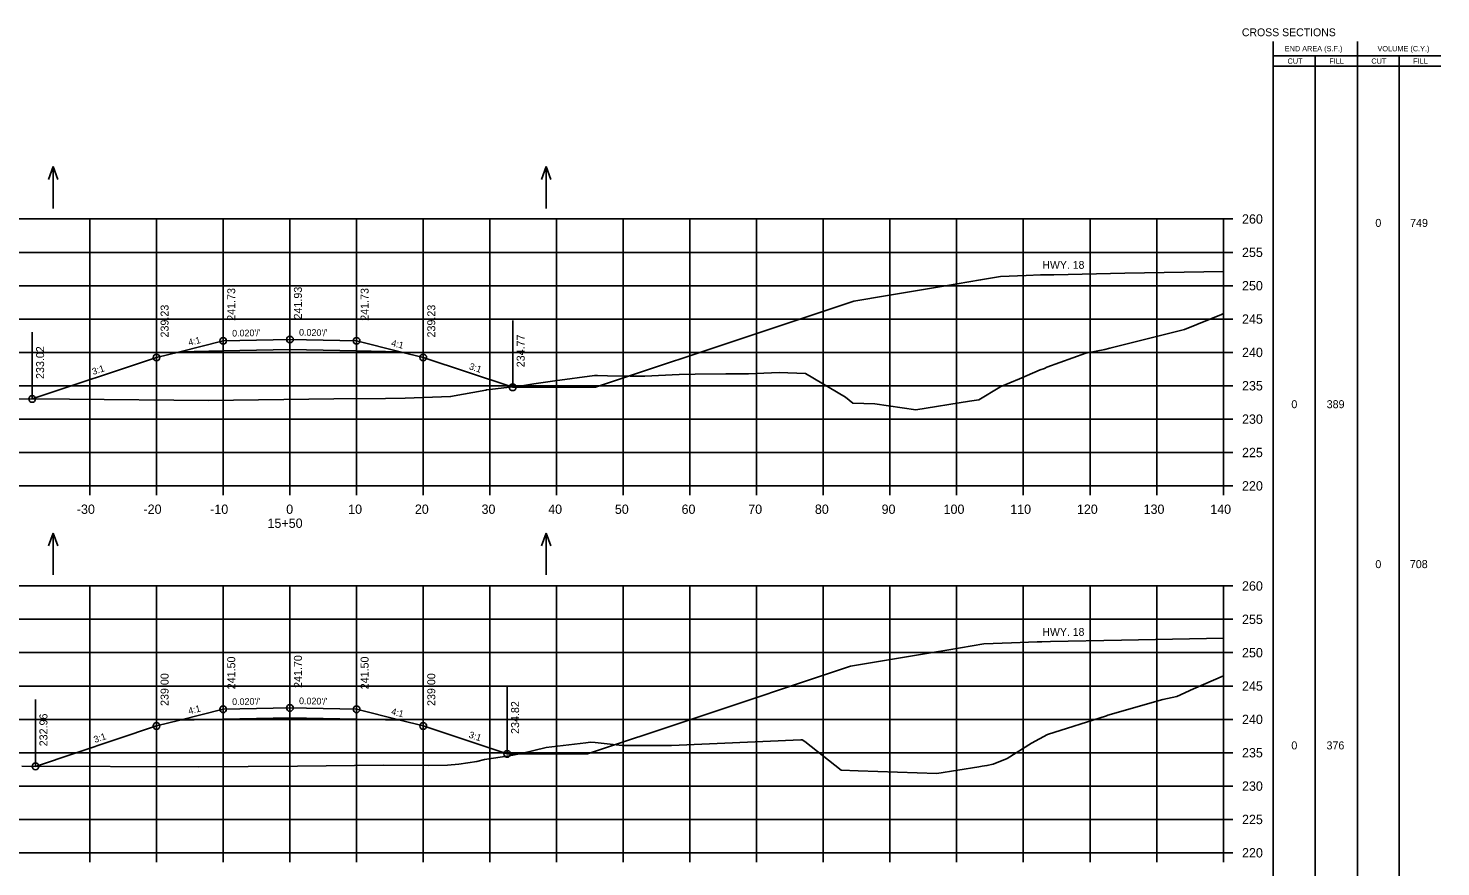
# Model space of a CAD drawing. Extents: x 1342547 to 1344156, y -1532351 to -1517216.
# Drawn here: x 1343038.9 to 1343250.8, y -1531855.4 to -1531729.7 of the extents above; entities that cross this region are included whole.
import ezdxf

# ---------------------------------------------------------------- set-up
doc = ezdxf.new("R2010")
doc.units = 0
for name, color, linetype in [('Level 2', 7, 'Continuous'), ('R_Alt Surface', 7, 'Continuous'), ('R_Axis', 7, 'Continuous'), ('R_Axis Annot', 7, 'Continuous'), ('R_Border Notes', 7, 'Continuous'), ('R_Draft', 7, 'Continuous'), ('R_Exist Surface', 7, 'Continuous'), ('R_Fin Surface', 7, 'Continuous'), ('R_Grid', 7, 'Continuous'), ('R_No Plot', 7, 'Continuous'), ('R_Water', 7, 'Continuous'), ('R_Xsect Elev', 7, 'Continuous'), ('R_Xsect Slope', 7, 'Continuous')]:
    doc.layers.add(name, color=color, linetype=linetype)

msp = doc.modelspace()

# ---------------------------------------------------------------- linework, layer by layer
at = {"layer": 'Level 2'}
for p, q in [((1343225.65, -1531924.27), (1343225.65, -1531731.66)), ((1343238.31, -1531924.27), (1343238.31, -1531731.66)), ((1343225.65, -1531733.82), (1343238.91, -1531733.82)), ((1343225.65, -1531735.38), (1343238.91, -1531735.38)), ((1343231.98, -1531924.27), (1343231.98, -1531733.82)), ((1343238.91, -1531733.82), (1343250.8, -1531733.82)), ((1343238.91, -1531735.38), (1343250.8, -1531735.38)), ((1343244.55, -1531924.27), (1343244.55, -1531733.82))]:
    msp.add_line(p, q, dxfattribs=at)
at = {"layer": 'R_Alt Surface'}
for points in [[(1343094.71, -1531778.16), (1343088.19, -1531778.03), (1343078.19, -1531777.83), (1343068.19, -1531778.03), (1343061.67, -1531778.16)], [(1343094.71, -1531833.39), (1343088.19, -1531833.26), (1343078.19, -1531833.06), (1343068.19, -1531833.26), (1343061.67, -1531833.39)]]:
    msp.add_lwpolyline(points, dxfattribs=at)
at = {"layer": 'R_Axis'}
for p, q in [((1343218.19, -1531798.27), (1343218.19, -1531758.27)), ((1343219.59, -1531758.27), (1343218.19, -1531758.27)), ((1343219.59, -1531763.27), (1343218.19, -1531763.27)), ((1343219.59, -1531768.27), (1343218.19, -1531768.27)), ((1343219.59, -1531773.27), (1343218.19, -1531773.27)), ((1343219.59, -1531778.27), (1343218.19, -1531778.27)), ((1343219.59, -1531783.27), (1343218.19, -1531783.27)), ((1343219.59, -1531788.27), (1343218.19, -1531788.27)), ((1343219.59, -1531793.27), (1343218.19, -1531793.27)), ((1342938.19, -1531798.27), (1343218.19, -1531798.27)), ((1343048.19, -1531799.67), (1343048.19, -1531798.27)), ((1343058.19, -1531799.67), (1343058.19, -1531798.27)), ((1343068.19, -1531799.67), (1343068.19, -1531798.27)), ((1343078.19, -1531799.67), (1343078.19, -1531798.27)), ((1343088.19, -1531799.67), (1343088.19, -1531798.27)), ((1343098.19, -1531799.67), (1343098.19, -1531798.27)), ((1343108.19, -1531799.67), (1343108.19, -1531798.27)), ((1343118.19, -1531799.67), (1343118.19, -1531798.27)), ((1343128.19, -1531799.67), (1343128.19, -1531798.27)), ((1343138.19, -1531799.67), (1343138.19, -1531798.27)), ((1343148.19, -1531799.67), (1343148.19, -1531798.27)), ((1343158.19, -1531799.67), (1343158.19, -1531798.27)), ((1343168.19, -1531799.67), (1343168.19, -1531798.27)), ((1343178.19, -1531799.67), (1343178.19, -1531798.27)), ((1343188.19, -1531799.67), (1343188.19, -1531798.27)), ((1343198.19, -1531799.67), (1343198.19, -1531798.27)), ((1343208.19, -1531799.67), (1343208.19, -1531798.27)), ((1343218.19, -1531799.67), (1343218.19, -1531798.27)), ((1343219.59, -1531798.27), (1343218.19, -1531798.27)), ((1343218.19, -1531853.27), (1343218.19, -1531813.27)), ((1343219.59, -1531813.27), (1343218.19, -1531813.27)), ((1343219.59, -1531818.27), (1343218.19, -1531818.27)), ((1343219.59, -1531823.27), (1343218.19, -1531823.27)), ((1343219.59, -1531828.27), (1343218.19, -1531828.27)), ((1343219.59, -1531833.27), (1343218.19, -1531833.27)), ((1343219.59, -1531838.27), (1343218.19, -1531838.27)), ((1343219.59, -1531843.27), (1343218.19, -1531843.27)), ((1343219.59, -1531848.27), (1343218.19, -1531848.27)), ((1342938.19, -1531853.27), (1343218.19, -1531853.27)), ((1343048.19, -1531854.67), (1343048.19, -1531853.27)), ((1343058.19, -1531854.67), (1343058.19, -1531853.27)), ((1343068.19, -1531854.67), (1343068.19, -1531853.27)), ((1343078.19, -1531854.67), (1343078.19, -1531853.27)), ((1343088.19, -1531854.67), (1343088.19, -1531853.27)), ((1343098.19, -1531854.67), (1343098.19, -1531853.27)), ((1343108.19, -1531854.67), (1343108.19, -1531853.27)), ((1343118.19, -1531854.67), (1343118.19, -1531853.27)), ((1343128.19, -1531854.67), (1343128.19, -1531853.27)), ((1343138.19, -1531854.67), (1343138.19, -1531853.27)), ((1343148.19, -1531854.67), (1343148.19, -1531853.27)), ((1343158.19, -1531854.67), (1343158.19, -1531853.27)), ((1343168.19, -1531854.67), (1343168.19, -1531853.27)), ((1343178.19, -1531854.67), (1343178.19, -1531853.27)), ((1343188.19, -1531854.67), (1343188.19, -1531853.27)), ((1343198.19, -1531854.67), (1343198.19, -1531853.27)), ((1343208.19, -1531854.67), (1343208.19, -1531853.27)), ((1343218.19, -1531854.67), (1343218.19, -1531853.27)), ((1343219.59, -1531853.27), (1343218.19, -1531853.27))]:
    msp.add_line(p, q, dxfattribs=at)
at = {"layer": 'R_Draft'}
for p, q in [((1343124.01, -1531783.5), (1343111.6, -1531783.5)), ((1343122.8, -1531838.45), (1343110.76, -1531838.45))]:
    msp.add_line(p, q, dxfattribs=at)
at = {"layer": 'R_Exist Surface'}
for points in [[(1343036.09, -1531785.24), (1343045.12, -1531785.27), (1343065.98, -1531785.46), (1343084.76, -1531785.25), (1343092.51, -1531785.17), (1343095.47, -1531785.15), (1343102.28, -1531784.88), (1343107.56, -1531783.91), (1343107.67, -1531783.9), (1343107.74, -1531783.88), (1343113.25, -1531783.24), (1343114.78, -1531782.96), (1343117.92, -1531782.51), (1343123.89, -1531781.74), (1343124.33, -1531781.71), (1343125.8, -1531781.77), (1343129.21, -1531781.85), (1343130.09, -1531781.82), (1343131.42, -1531781.82), (1343136.59, -1531781.6), (1343138.98, -1531781.55), (1343143.59, -1531781.47), (1343146.98, -1531781.48), (1343151.59, -1531781.28), (1343155.5, -1531781.42), (1343161.5, -1531784.98), (1343162.62, -1531785.86), (1343165.94, -1531785.99), (1343172.08, -1531786.87), (1343180.13, -1531785.6), (1343181.52, -1531785.38), (1343184.66, -1531783.47), (1343184.68, -1531783.46), (1343184.71, -1531783.44), (1343187.62, -1531782.21), (1343190.73, -1531780.9), (1343191.35, -1531780.66), (1343191.73, -1531780.5), (1343197.58, -1531778.37), (1343200.43, -1531777.85), (1343201.15, -1531777.65), (1343212.34, -1531774.82), (1343217.89, -1531772.57), (1343218.19, -1531772.44)], [(1343037.98, -1531840.3), (1343064.55, -1531840.4), (1343079.35, -1531840.26), (1343092.19, -1531840.14), (1343098.95, -1531840.17), (1343101.83, -1531840.15), (1343103.54, -1531839.98), (1343106.22, -1531839.57), (1343107.39, -1531839.28), (1343111.06, -1531838.71), (1343112.93, -1531838.37), (1343116.6, -1531837.49), (1343122.57, -1531836.8), (1343123.29, -1531836.69), (1343123.99, -1531836.75), (1343128.02, -1531837.18), (1343131.8, -1531837.18), (1343135.44, -1531837.2), (1343154.8, -1531836.34), (1343155.04, -1531836.35), (1343155.42, -1531836.57), (1343160.87, -1531840.88), (1343163.41, -1531840.98), (1343175.21, -1531841.39), (1343181.51, -1531840.39), (1343182.04, -1531840.28), (1343182.73, -1531840.19), (1343183.68, -1531840), (1343185.77, -1531839.13), (1343189.42, -1531836.82), (1343191.84, -1531835.54), (1343200.65, -1531832.74), (1343200.78, -1531832.7), (1343200.88, -1531832.66), (1343209.09, -1531830.28), (1343211.2, -1531829.82), (1343213.7, -1531828.68), (1343218.19, -1531826.72)]]:
    msp.add_lwpolyline(points, dxfattribs=at)
at = {"layer": 'R_Fin Surface'}
for points in [[(1343124.01, -1531783.5), (1343148.39, -1531775.37), (1343162.79, -1531770.57), (1343167.84, -1531769.73), (1343176.52, -1531768.28), (1343181.78, -1531767.41), (1343184.79, -1531766.9), (1343188.61, -1531766.75), (1343190.79, -1531766.66), (1343191.52, -1531766.65), (1343192.79, -1531766.62), (1343203.42, -1531766.41), (1343218.19, -1531766.12)], [(1343039.52, -1531785.25), (1343058.19, -1531779.03), (1343061.67, -1531778.16), (1343068.19, -1531776.53), (1343078.19, -1531776.33), (1343088.19, -1531776.53), (1343094.71, -1531778.16), (1343098.19, -1531779.03), (1343111.6, -1531783.5)], [(1343122.8, -1531838.45), (1343138.03, -1531833.37), (1343162.26, -1531825.3), (1343165.56, -1531824.75), (1343174.25, -1531823.31), (1343177, -1531822.85), (1343182.25, -1531821.97), (1343186.44, -1531821.8), (1343190.26, -1531821.65), (1343190.99, -1531821.64), (1343192.26, -1531821.61), (1343202.89, -1531821.4), (1343218.19, -1531821.09)], [(1343040.02, -1531840.31), (1343058.19, -1531834.26), (1343061.67, -1531833.39), (1343068.19, -1531831.76), (1343078.19, -1531831.56), (1343088.19, -1531831.76), (1343094.71, -1531833.39), (1343098.19, -1531834.26), (1343110.76, -1531838.45)]]:
    msp.add_lwpolyline(points, dxfattribs=at)
at = {"layer": 'R_Grid'}
for p, q in [((1342938.19, -1531758.27), (1343218.19, -1531758.27)), ((1343048.19, -1531798.27), (1343048.19, -1531758.27)), ((1343058.19, -1531798.27), (1343058.19, -1531758.27)), ((1343068.19, -1531798.27), (1343068.19, -1531758.27)), ((1343078.19, -1531798.27), (1343078.19, -1531758.27)), ((1343088.19, -1531798.27), (1343088.19, -1531758.27)), ((1343098.19, -1531798.27), (1343098.19, -1531758.27)), ((1343108.19, -1531798.27), (1343108.19, -1531758.27)), ((1343118.19, -1531798.27), (1343118.19, -1531758.27)), ((1343128.19, -1531798.27), (1343128.19, -1531758.27)), ((1343138.19, -1531798.27), (1343138.19, -1531758.27)), ((1343148.19, -1531798.27), (1343148.19, -1531758.27)), ((1343158.19, -1531798.27), (1343158.19, -1531758.27)), ((1343168.19, -1531798.27), (1343168.19, -1531758.27)), ((1343178.19, -1531798.27), (1343178.19, -1531758.27)), ((1343188.19, -1531798.27), (1343188.19, -1531758.27)), ((1343198.19, -1531798.27), (1343198.19, -1531758.27)), ((1343208.19, -1531798.27), (1343208.19, -1531758.27)), ((1343218.19, -1531798.27), (1343218.19, -1531758.27)), ((1342938.19, -1531763.27), (1343218.19, -1531763.27)), ((1342938.19, -1531768.27), (1343218.19, -1531768.27)), ((1342938.19, -1531773.27), (1343218.19, -1531773.27)), ((1342938.19, -1531778.27), (1343218.19, -1531778.27)), ((1342938.19, -1531783.27), (1343218.19, -1531783.27)), ((1342938.19, -1531788.27), (1343218.19, -1531788.27)), ((1342938.19, -1531793.27), (1343218.19, -1531793.27)), ((1342938.19, -1531798.27), (1343218.19, -1531798.27)), ((1342938.19, -1531813.27), (1343218.19, -1531813.27)), ((1343048.19, -1531853.27), (1343048.19, -1531813.27)), ((1343058.19, -1531853.27), (1343058.19, -1531813.27)), ((1343068.19, -1531853.27), (1343068.19, -1531813.27)), ((1343078.19, -1531853.27), (1343078.19, -1531813.27)), ((1343088.19, -1531853.27), (1343088.19, -1531813.27)), ((1343098.19, -1531853.27), (1343098.19, -1531813.27)), ((1343108.19, -1531853.27), (1343108.19, -1531813.27)), ((1343118.19, -1531853.27), (1343118.19, -1531813.27)), ((1343128.19, -1531853.27), (1343128.19, -1531813.27)), ((1343138.19, -1531853.27), (1343138.19, -1531813.27)), ((1343148.19, -1531853.27), (1343148.19, -1531813.27)), ((1343158.19, -1531853.27), (1343158.19, -1531813.27)), ((1343168.19, -1531853.27), (1343168.19, -1531813.27)), ((1343178.19, -1531853.27), (1343178.19, -1531813.27)), ((1343188.19, -1531853.27), (1343188.19, -1531813.27)), ((1343198.19, -1531853.27), (1343198.19, -1531813.27)), ((1343208.19, -1531853.27), (1343208.19, -1531813.27)), ((1343218.19, -1531853.27), (1343218.19, -1531813.27)), ((1342938.19, -1531818.27), (1343218.19, -1531818.27)), ((1342938.19, -1531823.27), (1343218.19, -1531823.27)), ((1342938.19, -1531828.27), (1343218.19, -1531828.27)), ((1342938.19, -1531833.27), (1343218.19, -1531833.27)), ((1342938.19, -1531838.27), (1343218.19, -1531838.27)), ((1342938.19, -1531843.27), (1343218.19, -1531843.27)), ((1342938.19, -1531848.27), (1343218.19, -1531848.27)), ((1342938.19, -1531853.27), (1343218.19, -1531853.27))]:
    msp.add_line(p, q, dxfattribs=at)
at = {"layer": 'R_No Plot'}
for centre in [(1343068.19, -1531776.53), (1343078.19, -1531776.33), (1343088.19, -1531776.53), (1343058.19, -1531779.03), (1343098.19, -1531779.03), (1343111.6, -1531783.5), (1343039.52, -1531785.25), (1343078.19, -1531831.56), (1343068.19, -1531831.76), (1343088.19, -1531831.76), (1343058.19, -1531834.26), (1343098.19, -1531834.26), (1343110.76, -1531838.45), (1343040.02, -1531840.31)]:
    msp.add_circle(centre, 0.5, dxfattribs=at)
at = {"layer": 'R_Water'}
for p, q in [((1343042.66, -1531750.41), (1343041.96, -1531752.34)), ((1343042.66, -1531756.7), (1343042.66, -1531750.41)), ((1343042.66, -1531750.41), (1343043.36, -1531752.34)), ((1343116.62, -1531750.41), (1343115.92, -1531752.34)), ((1343116.62, -1531756.7), (1343116.62, -1531750.41)), ((1343116.62, -1531750.41), (1343117.32, -1531752.34)), ((1343042.66, -1531805.34), (1343041.96, -1531807.26)), ((1343042.66, -1531811.62), (1343042.66, -1531805.34)), ((1343042.66, -1531805.34), (1343043.36, -1531807.26)), ((1343116.62, -1531805.34), (1343115.92, -1531807.26)), ((1343116.62, -1531811.62), (1343116.62, -1531805.34)), ((1343116.62, -1531805.34), (1343117.32, -1531807.26))]:
    msp.add_line(p, q, dxfattribs=at)
at = {"layer": 'R_Xsect Elev'}
for p, q in [((1343068.19, -1531776.53), (1343068.19, -1531766.53)), ((1343068.19, -1531776.53), (1343068.19, -1531766.53)), ((1343078.19, -1531776.33), (1343078.19, -1531766.33)), ((1343078.19, -1531776.33), (1343078.19, -1531766.33)), ((1343088.19, -1531776.53), (1343088.19, -1531766.53)), ((1343088.19, -1531776.53), (1343088.19, -1531766.53)), ((1343058.19, -1531779.03), (1343058.19, -1531769.03)), ((1343058.19, -1531779.03), (1343058.19, -1531769.03)), ((1343098.19, -1531779.03), (1343098.19, -1531769.03)), ((1343098.19, -1531779.03), (1343098.19, -1531769.03)), ((1343111.6, -1531783.5), (1343111.6, -1531773.5)), ((1343039.52, -1531785.25), (1343039.52, -1531775.25)), ((1343068.19, -1531831.76), (1343068.19, -1531821.76)), ((1343068.19, -1531831.76), (1343068.19, -1531821.76)), ((1343078.19, -1531831.56), (1343078.19, -1531821.56)), ((1343088.19, -1531831.76), (1343088.19, -1531821.76)), ((1343088.19, -1531831.76), (1343088.19, -1531821.76)), ((1343058.19, -1531834.26), (1343058.19, -1531824.26)), ((1343058.19, -1531834.26), (1343058.19, -1531824.26)), ((1343098.19, -1531834.26), (1343098.19, -1531824.26)), ((1343098.19, -1531834.26), (1343098.19, -1531824.26)), ((1343110.76, -1531838.45), (1343110.76, -1531828.45)), ((1343040.02, -1531840.31), (1343040.02, -1531830.31))]:
    msp.add_line(p, q, dxfattribs=at)

# ---------------------------------------------------------------- texts
at = {"layer": 'Level 2'}
for s, height, p in [('END AREA (S.F.)', 0.7937, (1343227.4, -1531733.14)), ('VOLUME (C.Y.)', 0.7937, (1343241.31, -1531733.14)), ('CUT', 0.794, (1343227.82, -1531735)), ('FILL', 0.794, (1343234.08, -1531735)), ('CUT', 0.794, (1343240.39, -1531735)), ('FILL', 0.794, (1343246.66, -1531735)), ('0', 1.2, (1343240.99, -1531759.46)), ('749', 1.2, (1343246.2, -1531759.46)), ('0', 1.2, (1343228.39, -1531786.63)), ('389', 1.2, (1343233.69, -1531786.63)), ('0', 1.2, (1343240.99, -1531810.6)), ('708', 1.2, (1343246.16, -1531810.6)), ('0', 1.2, (1343228.39, -1531837.77)), ('376', 1.2, (1343233.66, -1531837.77))]:
    msp.add_text(s, height=height, dxfattribs=at).set_placement(p)
at = {"layer": 'R_Axis Annot'}
for s, p in [('260', (1343220.99, -1531758.97)), ('255', (1343220.99, -1531763.97)), ('250', (1343220.99, -1531768.97)), ('245', (1343220.99, -1531773.97)), ('240', (1343220.99, -1531778.97)), ('235', (1343220.99, -1531783.97)), ('230', (1343220.99, -1531788.97)), ('225', (1343220.99, -1531793.97)), ('220', (1343220.99, -1531798.97)), ('-30', (1343046.23, -1531802.47)), ('-20', (1343056.23, -1531802.47)), ('-10', (1343066.23, -1531802.47)), ('0', (1343077.63, -1531802.47)), ('10', (1343086.93, -1531802.47)), ('20', (1343096.93, -1531802.47)), ('30', (1343106.93, -1531802.47)), ('40', (1343116.93, -1531802.47)), ('50', (1343126.93, -1531802.47)), ('60', (1343136.93, -1531802.47)), ('70', (1343146.93, -1531802.47)), ('80', (1343156.93, -1531802.47)), ('90', (1343166.93, -1531802.47)), ('100', (1343176.23, -1531802.47)), ('110', (1343186.23, -1531802.47)), ('120', (1343196.23, -1531802.47)), ('130', (1343206.23, -1531802.47)), ('140', (1343216.23, -1531802.47)), ('15+50', (1343074.83, -1531804.57)), ('260', (1343220.99, -1531813.97)), ('255', (1343220.99, -1531818.97)), ('250', (1343220.99, -1531823.97)), ('245', (1343220.99, -1531828.97)), ('240', (1343220.99, -1531833.97)), ('235', (1343220.99, -1531838.97)), ('230', (1343220.99, -1531843.97)), ('225', (1343220.99, -1531848.97)), ('220', (1343220.99, -1531853.97))]:
    msp.add_text(s, height=1.4, dxfattribs=at).set_placement(p)
at = {"layer": 'R_Border Notes'}
for s, height, p in [('CROSS SECTIONS', 1.1775, (1343220.97, -1531730.88)), ('HWY. 18', 1.178, (1343191.05, -1531765.74)), ('HWY. 18', 1.178, (1343191.05, -1531820.75))]:
    msp.add_text(s, height=height, dxfattribs=at).set_placement(p)
at = {"layer": 'R_Xsect Elev'}
for s, p in [('241.73', (1343069.99, -1531773.53)), ('241.93', (1343079.99, -1531773.33)), ('241.73', (1343089.99, -1531773.53)), ('239.23', (1343059.99, -1531776.03)), ('239.23', (1343099.99, -1531776.03)), ('234.77', (1343113.4, -1531780.5)), ('233.02', (1343041.32, -1531782.25)), ('241.50', (1343069.99, -1531828.76)), ('241.70', (1343079.99, -1531828.56)), ('241.50', (1343089.99, -1531828.76)), ('239.00', (1343059.99, -1531831.26)), ('239.00', (1343099.99, -1531831.26)), ('234.82', (1343112.56, -1531835.45)), ('232.96', (1343041.82, -1531837.31))]:
    msp.add_text(s, height=1.2, rotation=90, dxfattribs=at).set_placement(p)
at = {"layer": 'R_Xsect Slope'}
for s, rotation, p in [('4:1', 14.0362, (1343063.07, -1531777.29)), ("0.020'/'", 1.1458, (1343069.53, -1531775.9)), ("0.020'/'", 358.8542, (1343079.55, -1531775.75)), ('4:1', 345.9638, (1343093.31, -1531777.29)), ('3:1', 18.4332, (1343048.7, -1531781.66)), ('3:1', 341.5668, (1343104.98, -1531780.76)), ('4:1', 14.0362, (1343063.07, -1531832.52)), ("0.020'/'", 1.1458, (1343069.53, -1531831.13)), ("0.020'/'", 358.8542, (1343079.55, -1531830.98)), ('4:1', 345.9638, (1343093.31, -1531832.52)), ('3:1', 18.4332, (1343048.95, -1531836.81)), ('3:1', 341.5668, (1343104.94, -1531835.98))]:
    msp.add_text(s, height=1, rotation=rotation, dxfattribs=at).set_placement(p)

doc.saveas('drawing.dxf')
